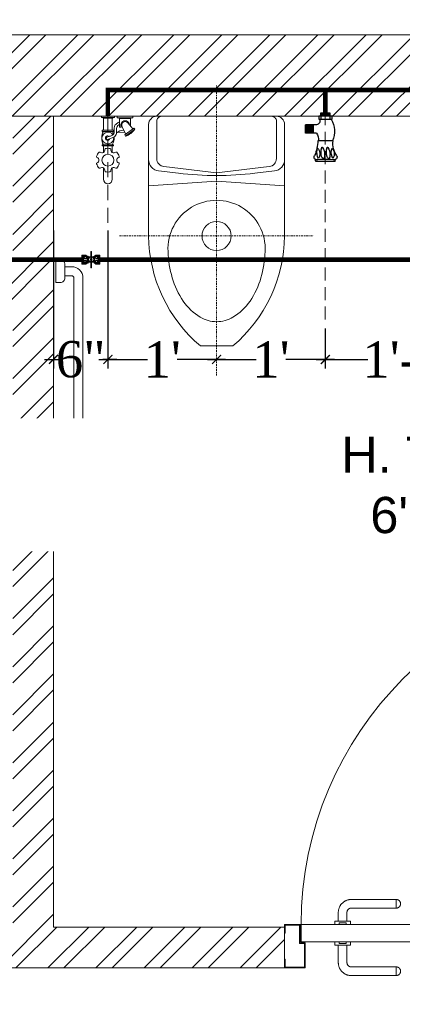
# Model space of a CAD drawing. Header units: inches. Extents: x 105152 to 158499, y 12149 to 30915.
# Tile 325 of 339: x 125470 to 125512, y 29386 to 29495. Entities that reach past the tile are written whole.
import ezdxf

# ---------------------------------------------------------------- set-up
doc = ezdxf.new("R2010")
doc.units = ezdxf.units.IN
doc.header["$MEASUREMENT"] = 0
doc.header["$PDMODE"] = 34
doc.linetypes.add('CENTER', pattern=[50.8, 31.75, -6.35, 6.35, -6.35])
doc.linetypes.add('DASHED2', pattern=[0.375, 0.25, -0.125])
for name, color, linetype, lineweight in [('202', 7, 'Continuous', 9), ('CENTER', 46, 'DASHED2', 9), ('FC', 1, 'Continuous', 9), ('PD_DOOR', 42, 'Continuous', 25), ('PL. FICTURE', 4, 'Continuous', 25), ('PP-Domestic  Cold Water Supply', 5, 'Continuous', 25), ('PP-SPRINKLER PIPE', 1, 'Continuous', 0)]:
    doc.layers.add(name, color=color, linetype=linetype, lineweight=lineweight)
doc.layers.add('PD_025_TEXT', color=61, linetype='Continuous')
doc.layers.add('PP--DIM', color=7, linetype='Continuous')
doc.layers.add('PD_BASE', color=8, linetype='Continuous', transparency=0.5)
doc.styles.add('style1', font='arial.ttf', dxfattribs={"height": 500})
doc.styles.add('TIMES NEW ROMAN', font='times.ttf')
doc.dimstyles.new('PP-DIM', dxfattribs={"dimtxt": 4, "dimasz": 1, "dimexe": 1, "dimexo": 1, "dimgap": 0.09, "dimtad": 0, "dimdec": 0, "dimzin": 0, "dimdsep": 46, "dimlunit": 4, "dimtxsty": 'TIMES NEW ROMAN', "dimblk": 'ARCHTICK', "dimcen": 0.09, "dimdle": 1, "dimclrd": 256, "dimclre": 256, "dimclrt": 256, "dimadec": 0, "dimazin": 0, "dimtfac": 1, "dimtdec": 4, "dimtofl": 0, "dimtmove": 1, "dimatfit": 3, "dimfxl": 1, "dimtolj": 1, "dimtzin": 0, "dimlwd": -1, "dimlwe": -1, "dimarcsym": 0})

# ---------------------------------------------------------------- blocks, each defined once
blk = doc.blocks.new('XI')
at = {"color": 251, "linetype": 'CENTER', "lineweight": 5, "ltscale": 0.2}
for points in [[(-370, 300), (-370, -300)], [(-801.7, 0), (94.8, 0)]]:
    blk.add_lwpolyline(points, dxfattribs=at)
at = {"color": 251, "lineweight": 5}
for points in [[(-134, -210), (-370, -210, -0.218492), (-710, -50), (-710, 50, -0.218492), (-370, 210), (-134, 210)], [(0, 170, 0.414214), (-15, 185), (-130.8, 185, 0.379919), (-155.6, 163), (-175, 0), (-155.6, -163, 0.379919), (-130.8, -185), (-15, -185, 0.414214), (0, -170)]]:
    blk.add_lwpolyline(points, format="xyb", dxfattribs=at)
blk.add_lwpolyline([(-215, 210), (-200, 0), (-215, -210)], dxfattribs=at)
for points in [[(0, -185), (0, 185, 0.414214), (-25, 210), (-134, 210, 0.379919), (-168.8, 179.1), (-176, 118.2, 0.059314), (-176, -118.2), (-168.8, -179.1, 0.379919), (-134, -210), (-25, -210, 0.414214)], [(-417.5, 150.1, -1.051391), (-417.5, -150.1, -0.060335), (-499.4, -137.1, -0.081386), (-571.2, -103.3, -0.106971), (-621, -50.4, -0.136416), (-635, 0, -0.136416), (-621, 50.4, -0.106971), (-571.2, 103.3, -0.081386), (-499.4, 137.1, -0.060335)]]:
    blk.add_lwpolyline(points, format="xyb", close=True, dxfattribs=at)
blk.add_circle((-370, 0), 45, dxfattribs=at)
blk = doc.blocks.new('A$C07EA312C')
at = {"color": 251, "lineweight": 5}
for points in [[(0, 550), (0, 500), (10, 500, 0.414214), (20, 510), (20, 540, 0.414214), (10, 550)], [(0, 50), (0, 0), (10, 0, 0.414214), (20, 10), (20, 40, 0.414214), (10, 50)]]:
    blk.add_lwpolyline(points, format="xyb", close=True, dxfattribs=at)
for points in [[(20, 15), (35, 15, 0.414214), (60, 40), (60, 510, 0.414214), (35, 535), (20, 535)], [(20, 35), (35, 35, 0.414214), (40, 40), (40, 510, 0.414214), (35, 515), (20, 515)]]:
    blk.add_lwpolyline(points, format="xyb", dxfattribs=at)
blk = doc.blocks.new('door 1')
at = {"layer": 'PD_DOOR', "color": 251, "lineweight": 5}
for p, q in [((160472.9, 15356.5), (160472.9, 15360.1)), ((160472.9, 15360.1), (160472.9, 15356.5)), ((160602.9, 15360.1), (160472.9, 15360.1)), ((160472.9, 15360.1), (160472.9, 15359.7)), ((160472.9, 15335.1), (160472.9, 15360.1)), ((160472.9, 15359.7), (160472.9, 15335.6)), ((159755.9, 15337.6), (159695.9, 15337.6)), ((159695.9, 15337.6), (159695.9, 15312.6)), ((159695.9, 15312.6), (159695.9, 15337.6)), ((159695.9, 15337.6), (159755.9, 15337.6)), ((159695.9, 15212.6), (159695.9, 15337.6)), ((159697.9, 15312.6), (159697.9, 15335.6)), ((159697.9, 15335.6), (159753.9, 15335.6)), ((159753.9, 15335.6), (159697.9, 15335.6)), ((159697.9, 15335.6), (159697.9, 15312.6)), ((159753.9, 15335.6), (159753.9, 15267.6)), ((159753.9, 15267.6), (159753.9, 15335.6)), ((159755.9, 15265.6), (159755.9, 15337.6)), ((159755.9, 15337.6), (159755.9, 15265.6)), ((160472.9, 15335.1), (160472.9, 15338.8)), ((160472.9, 15338.8), (160472.9, 15335.1)), ((160472.9, 15335.6), (160472.9, 15335.1)), ((160472.9, 15335.1), (160602.9, 15335.1)), ((160615.4, 15322.6), (160615.4, 15272.6)), ((160640.4, 15272.6), (160640.4, 15322.6)), ((160795.9, 15337.6), (160735.9, 15337.6)), ((160735.9, 15337.6), (160735.9, 15265.6)), ((160735.9, 15265.6), (160735.9, 15337.6)), ((160735.9, 15337.6), (160795.9, 15337.6)), ((160737.9, 15267.6), (160737.9, 15335.6)), ((160737.9, 15335.6), (160793.9, 15335.6)), ((160793.9, 15335.6), (160737.9, 15335.6)), ((160737.9, 15335.6), (160737.9, 15267.6)), ((160793.9, 15335.6), (160793.9, 15312.6)), ((160793.9, 15312.6), (160793.9, 15335.6)), ((160795.9, 15312.6), (160795.9, 15337.6)), ((160795.9, 15337.6), (160795.9, 15312.6)), ((160795.9, 15337.6), (160795.9, 15212.6)), ((159695.9, 15312.6), (159697.9, 15312.6)), ((159697.9, 15312.6), (159695.9, 15312.6)), ((160793.9, 15312.6), (160795.9, 15312.6)), ((160795.9, 15312.6), (160793.9, 15312.6)), ((159753.9, 15267.6), (159738.9, 15267.6)), ((159738.9, 15267.6), (159738.9, 15214.6)), ((159738.9, 15214.6), (159738.9, 15267.6)), ((159738.9, 15267.6), (159753.9, 15267.6)), ((159740.9, 15212.6), (159740.9, 15265.6)), ((159740.9, 15265.6), (159755.9, 15265.6)), ((159755.9, 15265.6), (159740.9, 15265.6)), ((159740.9, 15265.6), (159740.9, 15212.6)), ((160747.9, 15262.6), (159743.9, 15262.6)), ((159743.9, 15262.6), (159743.9, 15212.6)), ((160747.9, 15262.6), (159743.9, 15262.6)), ((159743.9, 15262.6), (159743.9, 15212.6)), ((160605.4, 15272.6), (160605.4, 15262.6)), ((160622.1, 15272.6), (160605.4, 15272.6)), ((160605.4, 15272.6), (160622.1, 15272.6)), ((160650.4, 15262.6), (160605.4, 15262.6)), ((160605.4, 15262.6), (160650.4, 15262.6)), ((160640.4, 15272.6), (160615.4, 15272.6)), ((160615.4, 15272.6), (160621.7, 15272.6)), ((160617.9, 15267.6), (160617.9, 15262.6)), ((160637.9, 15267.6), (160617.9, 15267.6)), ((160617.9, 15267.6), (160637.9, 15267.6)), ((160637.9, 15262.6), (160617.9, 15262.6)), ((160617.9, 15262.6), (160637.9, 15262.6)), ((160621.7, 15272.6), (160624.7, 15272.6)), ((160624.7, 15272.6), (160627.9, 15272.6)), ((160627.9, 15272.6), (160631.2, 15272.6)), ((160627.9, 15272.6), (160650.4, 15272.6)), ((160631.2, 15272.6), (160634.2, 15272.6)), ((160650.4, 15272.6), (160633.8, 15272.6)), ((160634.2, 15272.6), (160640.4, 15272.6)), ((160637.9, 15262.6), (160637.9, 15267.6)), ((160650.4, 15262.6), (160650.4, 15272.6)), ((160735.9, 15265.6), (160750.9, 15265.6)), ((160750.9, 15265.6), (160735.9, 15265.6)), ((160752.9, 15267.6), (160737.9, 15267.6)), ((160737.9, 15267.6), (160752.9, 15267.6)), ((160747.9, 15212.6), (160747.9, 15262.6)), ((160747.9, 15262.6), (160747.9, 15212.6)), ((160750.9, 15265.6), (160750.9, 15212.6)), ((160750.9, 15212.6), (160750.9, 15265.6)), ((160752.9, 15214.6), (160752.9, 15267.6)), ((160752.9, 15267.6), (160752.9, 15214.6)), ((159697.9, 15237.6), (159695.9, 15237.6)), ((159695.9, 15237.6), (159695.9, 15212.6)), ((159695.9, 15212.6), (159695.9, 15237.6)), ((159695.9, 15237.6), (159697.9, 15237.6)), ((159697.9, 15214.6), (159697.9, 15237.6)), ((159697.9, 15237.6), (159697.9, 15214.6)), ((160795.9, 15237.6), (160793.9, 15237.6)), ((160793.9, 15237.6), (160793.9, 15214.6)), ((160793.9, 15214.6), (160793.9, 15237.6)), ((160793.9, 15237.6), (160795.9, 15237.6)), ((160795.9, 15212.6), (160795.9, 15237.6)), ((160795.9, 15237.6), (160795.9, 15212.6)), ((159695.9, 15212.6), (159740.9, 15212.6)), ((159740.9, 15212.6), (159695.9, 15212.6)), ((159695.9, 15212.6), (159743.9, 15212.6)), ((159743.9, 15212.6), (159695.9, 15212.6)), ((159738.9, 15214.6), (159697.9, 15214.6)), ((159697.9, 15214.6), (159738.9, 15214.6)), ((159793.9, 15212.6), (159743.9, 15212.6)), ((159743.9, 15212.6), (159743.9, 14208.6)), ((159743.9, 15212.6), (160747.9, 15212.6)), ((159743.9, 15212.6), (159793.9, 15212.6)), ((159743.9, 15212.6), (159793.9, 15212.6)), ((159793.9, 15212.6), (159743.9, 15212.6)), ((159793.9, 14208.6), (159793.9, 15212.6)), ((159793.9, 15212.6), (160747.9, 15212.6)), ((159793.9, 15212.6), (160747.9, 15212.6)), ((160747.9, 15212.6), (159793.9, 15212.6)), ((160605.4, 15212.6), (160605.4, 15202.6)), ((160605.4, 15212.6), (160650.4, 15212.6)), ((160639.2, 15212.6), (160605.4, 15212.6)), ((160605.4, 15202.6), (160650.4, 15202.6)), ((160650.4, 15202.6), (160605.4, 15202.6)), ((160615.4, 15202.6), (160615.4, 15177.6)), ((160615.4, 15202.6), (160640.4, 15202.6)), ((160640.4, 15202.6), (160615.4, 15202.6)), ((160617.9, 15212.6), (160617.9, 15207.6)), ((160617.9, 15212.6), (160637.9, 15212.6)), ((160618.3, 15212.6), (160617.9, 15212.6)), ((160617.9, 15207.6), (160637.9, 15207.6)), ((160637.9, 15207.6), (160617.9, 15207.6)), ((160637.9, 15212.6), (160618.3, 15212.6)), ((160637.9, 15207.6), (160637.9, 15212.6)), ((160650.4, 15212.6), (160639.2, 15212.6)), ((160640.4, 15177.6), (160640.4, 15202.6)), ((160650.4, 15202.6), (160650.4, 15212.6)), ((160747.9, 15212.6), (160795.9, 15212.6)), ((160795.9, 15212.6), (160747.9, 15212.6)), ((160750.9, 15212.6), (160795.9, 15212.6)), ((160795.9, 15212.6), (160750.9, 15212.6)), ((160793.9, 15214.6), (160752.9, 15214.6)), ((160752.9, 15214.6), (160793.9, 15214.6)), ((160472.9, 15165.1), (160472.9, 15161.5)), ((160472.9, 15161.5), (160472.9, 15165.1)), ((160602.9, 15165.1), (160472.9, 15165.1)), ((160472.9, 15165.1), (160472.9, 15164.7)), ((160472.9, 15140.1), (160472.9, 15165.1)), ((160472.9, 15164.7), (160472.9, 15140.6)), ((160472.9, 15143.8), (160472.9, 15140.1)), ((160472.9, 15140.1), (160472.9, 15143.8)), ((160472.9, 15140.6), (160472.9, 15140.1)), ((160472.9, 15140.1), (160602.9, 15140.1)), ((159743.9, 14208.6), (159793.9, 14208.6))]:
    blk.add_line(p, q, dxfattribs=at)
at = {"layer": 'PD_DOOR', "color": 251, "lineweight": 5, "flags": 128}
for points in [[(160460.4, 15347.6), (160460.5, 15348.1), (160460.5, 15348.6), (160460.5, 15349.1), (160460.6, 15349.6), (160460.7, 15350.1), (160460.8, 15350.6), (160460.9, 15351.1), (160461.1, 15351.6), (160461.2, 15352), (160461.4, 15352.5), (160461.6, 15353), (160461.9, 15353.4), (160462.1, 15353.9), (160462.4, 15354.3), (160462.6, 15354.7), (160462.9, 15355.1), (160463.2, 15355.5), (160463.5, 15355.9), (160463.9, 15356.3), (160464.2, 15356.6), (160464.6, 15357), (160465, 15357.3), (160465.4, 15357.6), (160465.8, 15357.9), (160466.2, 15358.2), (160466.6, 15358.4), (160467, 15358.7), (160467.5, 15358.9), (160467.9, 15359.1), (160468.4, 15359.3), (160468.9, 15359.5), (160469.4, 15359.6), (160469.8, 15359.8), (160470.3, 15359.9), (160470.8, 15360), (160471.3, 15360), (160471.8, 15360.1), (160472.3, 15360.1), (160472.8, 15360.1), (160472.9, 15360.1)], [(160472.9, 15335.1), (160472.4, 15335.2), (160471.9, 15335.2), (160471.4, 15335.2), (160470.9, 15335.3), (160470.5, 15335.4), (160470, 15335.5), (160469.5, 15335.6), (160469, 15335.8), (160468.5, 15335.9), (160468.1, 15336.1), (160467.6, 15336.3), (160467.2, 15336.6), (160466.7, 15336.8), (160466.3, 15337.1), (160465.9, 15337.3), (160465.5, 15337.6), (160465.1, 15337.9), (160464.7, 15338.2), (160464.3, 15338.6), (160464, 15338.9), (160463.6, 15339.3), (160463.3, 15339.7), (160463, 15340.1), (160462.7, 15340.5), (160462.4, 15340.9), (160462.2, 15341.3), (160461.9, 15341.8), (160461.7, 15342.2), (160461.5, 15342.7), (160461.3, 15343.1), (160461.1, 15343.6), (160461, 15344.1), (160460.8, 15344.5), (160460.7, 15345), (160460.6, 15345.5), (160460.5, 15346), (160460.5, 15346.5), (160460.5, 15347), (160460.4, 15347.5), (160460.4, 15347.6)], [(160640.4, 15322.6), (160640.4, 15324.1), (160640.3, 15325.6), (160640.2, 15327.1), (160640, 15328.6), (160639.7, 15330.1), (160639.4, 15331.6), (160639, 15333), (160638.5, 15334.4), (160638, 15335.9), (160637.5, 15337.2), (160636.9, 15338.6), (160636.2, 15340), (160635.5, 15341.3), (160634.7, 15342.6), (160633.9, 15343.8), (160633, 15345), (160632.1, 15346.2), (160631.1, 15347.4), (160630.1, 15348.5), (160629.1, 15349.5), (160628, 15350.6), (160626.8, 15351.5), (160625.7, 15352.5), (160624.4, 15353.4), (160623.2, 15354.2), (160621.9, 15355), (160620.6, 15355.7), (160619.3, 15356.4), (160617.9, 15357), (160616.5, 15357.6), (160615.1, 15358.1), (160613.7, 15358.6), (160612.2, 15359), (160610.8, 15359.3), (160609.3, 15359.6), (160607.8, 15359.8), (160606.3, 15360), (160604.8, 15360.1), (160603.3, 15360.1), (160602.9, 15360.1)], [(160602.9, 15335.1), (160603.4, 15335.1), (160603.9, 15335.1), (160604.4, 15335.1), (160604.9, 15335), (160605.4, 15334.9), (160605.9, 15334.8), (160606.4, 15334.7), (160606.9, 15334.5), (160607.3, 15334.3), (160607.8, 15334.2), (160608.3, 15334), (160608.7, 15333.7), (160609.2, 15333.5), (160609.6, 15333.2), (160610, 15333), (160610.4, 15332.7), (160610.8, 15332.4), (160611.2, 15332), (160611.6, 15331.7), (160611.9, 15331.4), (160612.2, 15331), (160612.6, 15330.6), (160612.9, 15330.2), (160613.2, 15329.8), (160613.5, 15329.4), (160613.7, 15329), (160614, 15328.5), (160614.2, 15328.1), (160614.4, 15327.6), (160614.6, 15327.2), (160614.8, 15326.7), (160614.9, 15326.2), (160615.1, 15325.7), (160615.2, 15325.3), (160615.3, 15324.8), (160615.3, 15324.3), (160615.4, 15323.8), (160615.4, 15323.3), (160615.4, 15322.8), (160615.4, 15322.6)], [(160602.9, 15140.1), (160604.4, 15140.2), (160605.9, 15140.3), (160607.4, 15140.4), (160608.9, 15140.6), (160610.4, 15140.9), (160611.9, 15141.2), (160613.3, 15141.6), (160614.7, 15142), (160616.2, 15142.5), (160617.5, 15143.1), (160618.9, 15143.7), (160620.3, 15144.4), (160621.6, 15145.1), (160622.9, 15145.9), (160624.1, 15146.7), (160625.3, 15147.6), (160626.5, 15148.5), (160627.7, 15149.5), (160628.8, 15150.5), (160629.8, 15151.5), (160630.9, 15152.6), (160631.8, 15153.8), (160632.8, 15154.9), (160633.7, 15156.1), (160634.5, 15157.4), (160635.3, 15158.7), (160636, 15160), (160636.7, 15161.3), (160637.3, 15162.7), (160637.9, 15164.1), (160638.4, 15165.5), (160638.9, 15166.9), (160639.3, 15168.3), (160639.6, 15169.8), (160639.9, 15171.3), (160640.1, 15172.8), (160640.3, 15174.2), (160640.4, 15175.7), (160640.4, 15177.2), (160640.4, 15177.6)], [(160615.4, 15177.6), (160615.4, 15177.1), (160615.4, 15176.6), (160615.4, 15176.1), (160615.3, 15175.7), (160615.2, 15175.2), (160615.1, 15174.7), (160615, 15174.2), (160614.8, 15173.7), (160614.6, 15173.2), (160614.5, 15172.8), (160614.3, 15172.3), (160614, 15171.9), (160613.8, 15171.4), (160613.5, 15171), (160613.3, 15170.6), (160613, 15170.2), (160612.7, 15169.8), (160612.3, 15169.4), (160612, 15169), (160611.7, 15168.7), (160611.3, 15168.3), (160610.9, 15168), (160610.5, 15167.7), (160610.1, 15167.4), (160609.7, 15167.1), (160609.3, 15166.9), (160608.8, 15166.6), (160608.4, 15166.4), (160607.9, 15166.2), (160607.5, 15166), (160607, 15165.8), (160606.5, 15165.7), (160606, 15165.5), (160605.6, 15165.4), (160605.1, 15165.3), (160604.6, 15165.3), (160604.1, 15165.2), (160603.6, 15165.2), (160603.1, 15165.1), (160602.9, 15165.1)], [(160460.4, 15152.6), (160460.5, 15153.1), (160460.5, 15153.6), (160460.5, 15154.1), (160460.6, 15154.6), (160460.7, 15155.1), (160460.8, 15155.6), (160460.9, 15156.1), (160461.1, 15156.6), (160461.2, 15157), (160461.4, 15157.5), (160461.6, 15158), (160461.9, 15158.4), (160462.1, 15158.9), (160462.4, 15159.3), (160462.6, 15159.7), (160462.9, 15160.1), (160463.2, 15160.5), (160463.5, 15160.9), (160463.9, 15161.3), (160464.2, 15161.6), (160464.6, 15162), (160465, 15162.3), (160465.4, 15162.6), (160465.8, 15162.9), (160466.2, 15163.2), (160466.6, 15163.4), (160467, 15163.7), (160467.5, 15163.9), (160467.9, 15164.1), (160468.4, 15164.3), (160468.9, 15164.5), (160469.4, 15164.6), (160469.8, 15164.8), (160470.3, 15164.9), (160470.8, 15165), (160471.3, 15165), (160471.8, 15165.1), (160472.3, 15165.1), (160472.8, 15165.1), (160472.9, 15165.1)], [(160472.9, 15140.1), (160472.4, 15140.2), (160471.9, 15140.2), (160471.4, 15140.2), (160470.9, 15140.3), (160470.5, 15140.4), (160470, 15140.5), (160469.5, 15140.6), (160469, 15140.8), (160468.5, 15140.9), (160468.1, 15141.1), (160467.6, 15141.3), (160467.2, 15141.6), (160466.7, 15141.8), (160466.3, 15142.1), (160465.9, 15142.3), (160465.5, 15142.6), (160465.1, 15142.9), (160464.7, 15143.2), (160464.3, 15143.6), (160464, 15143.9), (160463.6, 15144.3), (160463.3, 15144.7), (160463, 15145.1), (160462.7, 15145.5), (160462.4, 15145.9), (160462.2, 15146.3), (160461.9, 15146.8), (160461.7, 15147.2), (160461.5, 15147.7), (160461.3, 15148.1), (160461.1, 15148.6), (160461, 15149.1), (160460.8, 15149.5), (160460.7, 15150), (160460.6, 15150.5), (160460.5, 15151), (160460.5, 15151.5), (160460.5, 15152), (160460.4, 15152.5), (160460.4, 15152.6)]]:
    blk.add_lwpolyline(points, dxfattribs=at)
at = {"layer": 'PD_DOOR', "color": 251, "lineweight": 5}
blk.add_arc((159743.9, 15212.6), 1004, 270, 0, dxfattribs=at)
blk = doc.blocks.new('DOOR1')
at = {"color": 251, "xscale": 0.03818181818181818, "yscale": 0.03818181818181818, "zscale": 0.03818181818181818, "rotation": 90}
blk.add_blockref('door 1', (-2370.94, -8406.75), dxfattribs=at)
blk = doc.blocks.new('FIRST FLOOR AR PLAN')
at = {"layer": 'PD_BASE', "lineweight": 5}
h = blk.add_hatch(dxfattribs=at)
h.set_pattern_fill('ANSI32', color=256, scale=10)
h.set_pattern_definition([(45, (150297.4604, 39481.8853), (-2.65165043, 2.65165043), []), (45, (150299.228, 39481.8853), (-2.65165043, 2.65165043), [])])
h.paths.add_polyline_path([(123758.99, 21593.5), (123752.99, 21593.5), (123752.99, 21557.5), (123758.99, 21557.5)])
h.paths.add_polyline_path([(123758.99, 21557.5), (123752.99, 21557.5), (123752.99, 21521.5), (123758.99, 21521.5)])
h.paths.add_polyline_path([(123752.99, 21521.5), (123752.99, 21485.5), (123758.99, 21485.5), (123758.99, 21521.5)])
h.paths.add_polyline_path([(123758.99, 21485.5), (123752.99, 21485.5), (123752.99, 21449.5), (123758.99, 21449.5)])
h.paths.add_polyline_path([(123758.99, 21449.5), (123752.99, 21449.5), (123752.99, 21413.5), (123758.99, 21413.5)])
h.paths.add_polyline_path([(123758.99, 21413.5), (123752.99, 21413.5), (123752.99, 21377.5), (123758.99, 21377.5)])
h.paths.add_polyline_path([(124037.99, 21593.5), (124028.99, 21593.5), (124028.99, 21504), (124024.49, 21504), (124024.49, 21499.5), (124028.99, 21499.5), (124028.99, 21489.5), (124037.99, 21489.5)])
h.paths.add_polyline_path([(123956.99, 21593.5), (123952.49, 21593.5), (123952.49, 21504), (123947.99, 21504), (123947.99, 21499.5), (123982.49, 21499.5), (123982.49, 21504), (123956.99, 21504)])
h.paths.add_polyline_path([(123952.49, 21575.5), (123949.49, 21575.5), (123949.49, 21571), (123952.49, 21571)], flags=17)
h.paths.add_polyline_path([(123925.49, 21575.5), (123922.49, 21575.5), (123922.49, 21584.5), (123917.99, 21584.5), (123917.99, 21575.5), (123907.49, 21575.5), (123907.49, 21571), (123925.49, 21571)])
h.paths.add_polyline_path([(123871.49, 21593.5), (123866.99, 21593.5), (123866.99, 21577.5), (123866.99, 21571), (123871.49, 21571), (123871.49, 21575.5)])
h.paths.add_polyline_path([(124162.49, 21593.5), (124157.99, 21593.5), (124157.99, 21575.5), (124162.49, 21575.5)])
for p, q in [((124283.99, 21602.5), (123501.74, 21602.5)), ((124087.49, 21593.5), (123922.49, 21593.5)), ((123956.99, 21504), (123956.99, 21593.5)), ((123956.99, 21504), (123982.49, 21504)), ((123982.49, 21504), (123982.49, 21499.5)), ((123947.99, 21499.5), (123982.49, 21499.5))]:
    blk.add_line(p, q, dxfattribs=at)
at = {"layer": 'PD_BASE', "ltscale": 12, "xscale": 0.03571428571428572, "yscale": 0.03571428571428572, "zscale": 0.03571428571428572, "rotation": 90}
blk.add_blockref('XI', (123974.99, 21593.5), dxfattribs=at)
at = {"layer": 'PD_BASE', "ltscale": 12, "xscale": 0.05, "yscale": 0.05, "zscale": 0.05}
blk.add_blockref('A$C07EA312C', (123957.24, 21550.15), dxfattribs=at)
at = {"layer": 'PD_BASE', "ltscale": 25, "rotation": 90.00000000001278}
blk.add_blockref('DOOR1', (121715.22, 24456.06), dxfattribs=at)
at = {"layer": 'PD_BASE', "insert": (123937.84, 21558.15), "char_height": 4, "width": 128.4952, "attachment_point": 1, "style": 'style1', "bg_fill": 2}
blk.add_mtext('\\pxqc;H. TOILET\\P6\' X 7\'5"', dxfattribs=at)
at = {"layer": 'PD_BASE', "lineweight": 5}
h = blk.add_hatch(dxfattribs=at)
h.set_pattern_fill('ANSI32', color=256, scale=10)
h.set_pattern_definition([(45, (123173.841, 20768.249), (-2.65165, 2.65165), []), (45, (123175.6088, 20768.249), (-2.65165, 2.65165), [])])
h.paths.add_polyline_path([(123176.99, 20811), (123167.99, 20811), (123167.99, 20729.5), (123176.99, 20729.5)])
h.paths.add_polyline_path([(123538.49, 20663.5), (123368.99, 20663.5), (123368.99, 20654.5), (123538.49, 20654.5)])
h.paths.add_polyline_path([(123722.99, 20663.5), (123553.49, 20663.5), (123553.49, 20654.5), (123722.99, 20654.5)])
h.paths.add_polyline_path([(123176.99, 21527.5), (123167.99, 21527.5), (123167.99, 21446), (123176.99, 21446)])
h.paths.add_polyline_path([(123176.99, 21431), (123167.99, 21431), (123167.99, 21291), (123176.99, 21291)])
h.paths.add_polyline_path([(123176.99, 21276), (123167.99, 21276), (123167.99, 21136), (123176.99, 21136)])
h.paths.add_polyline_path([(123176.99, 21121), (123167.99, 21121), (123167.99, 20981), (123176.99, 20981)])
h.paths.add_polyline_path([(123176.99, 20966), (123167.99, 20966), (123167.99, 20826), (123176.99, 20826)])
h.paths.add_polyline_path([(124268.99, 21602.5), (124102.49, 21602.5), (124102.49, 21593.5), (124268.99, 21593.5)])
h.paths.add_polyline_path([(124087.49, 21602.5), (123922.49, 21602.5), (123922.49, 21593.5), (124087.49, 21593.5)])
h.paths.add_polyline_path([(123907.49, 21602.5), (123737.99, 21602.5), (123737.99, 21593.5), (123907.49, 21593.5)])
h.paths.add_polyline_path([(123722.99, 21602.5), (123553.49, 21602.5), (123553.49, 21593.5), (123722.99, 21593.5)])
h.paths.add_polyline_path([(123353.99, 21602.5), (123242.99, 21602.5), (123242.99, 21593.5), (123353.99, 21593.5)])
h.paths.add_polyline_path([(123227.99, 21602.5), (123167.99, 21602.5), (123167.99, 21542.5), (123176.99, 21542.5), (123176.99, 21593.5), (123227.99, 21593.5)])
h.paths.add_polyline_path([(123176.99, 20714.5), (123167.99, 20714.5), (123167.99, 20654.5), (123227.99, 20654.5), (123227.99, 20663.5), (123176.99, 20663.5)])
h.paths.add_polyline_path([(123353.99, 20663.5), (123242.99, 20663.5), (123242.99, 20654.5), (123353.99, 20654.5)])
h.paths.add_polyline_path([(123762.74, 20663.5), (123737.99, 20663.5), (123737.99, 20654.5), (123762.74, 20654.5)])
h.paths.add_polyline_path([(123907.49, 20663.5), (123882.74, 20663.5), (123882.74, 20654.5), (123907.49, 20654.5)])
h.paths.add_polyline_path([(123944.99, 20663.5), (123922.49, 20663.5), (123922.49, 20654.5), (123944.99, 20654.5)])
h.paths.add_polyline_path([(124087.49, 20663.5), (124064.99, 20663.5), (124064.99, 20654.5), (124087.49, 20654.5)])
h.paths.add_polyline_path([(124124.99, 20663.5), (124102.49, 20663.5), (124102.49, 20654.5), (124124.99, 20654.5)])
h.paths.add_polyline_path([(124268.99, 20663.5), (124244.99, 20663.5), (124244.99, 20654.5), (124268.99, 20654.5)])
h.paths.add_polyline_path([(124283.99, 20672.5), (124274.99, 20672.5)])
h.paths.add_polyline_path([(124283.99, 20811), (124274.99, 20811), (124274.99, 20672.5), (124283.99, 20672.5)])
h.paths.add_polyline_path([(124283.99, 20966), (124274.99, 20966), (124274.99, 20826), (124283.99, 20826)])
h.paths.add_polyline_path([(124283.99, 21276), (124274.99, 21276), (124274.99, 20981), (124283.99, 20981)])
h.paths.add_polyline_path([(124283.99, 21584.5), (124274.99, 21584.5), (124274.99, 21446), (124283.99, 21446)])
h.paths.add_polyline_path([(124265.99, 21443), (124160.99, 21443), (124160.99, 21434), (124265.99, 21434)])
h.paths.add_polyline_path([(124160.99, 21431), (124151.99, 21431), (124151.99, 21353), (124160.99, 21353)])
h.paths.add_polyline_path([(124151.99, 21443), (124079.99, 21443), (124079.99, 21434), (124151.99, 21434)])
h.paths.add_polyline_path([(124079.99, 21431), (124070.99, 21431), (124070.99, 21353), (124079.99, 21353)])
h.paths.add_polyline_path([(124070.99, 21443), (123989.99, 21443), (123989.99, 21341), (124016.99, 21341), (124016.99, 21350), (123998.99, 21350), (123998.99, 21434), (124070.99, 21434)])
h.paths.add_polyline_path([(124070.99, 21350), (124052.99, 21350), (124052.99, 21341), (124070.99, 21341)], flags=17)
h.paths.add_polyline_path([(124097.99, 21350), (124079.99, 21350), (124079.99, 21341), (124097.99, 21341)])
h.paths.add_polyline_path([(124151.99, 21350), (124133.99, 21350), (124133.99, 21341), (124151.99, 21341)])
h.paths.add_polyline_path([(124160.99, 21341), (124151.99, 21341), (124151.99, 21278), (124160.99, 21278)])
h.paths.add_polyline_path([(124283.99, 21292), (124274.99, 21292), (124274.99, 21291), (124283.99, 21291)])
h.paths.add_polyline_path([(124283.99, 21431), (124274.99, 21431), (124274.99, 21412), (124283.99, 21412)])
h.paths.add_polyline_path([(123405.74, 21593.5), (123405.74, 21602.5), (123368.99, 21602.5), (123368.99, 21593.5)])
h.paths.add_polyline_path([(123501.74, 21602.5), (123501.74, 21593.5), (123538.49, 21593.5), (123538.49, 21602.5)])
blk = doc.blocks.new('FOSSIL-PP')
at = {"layer": 'CENTER', "lineweight": 5, "ltscale": 5}
blk.add_line((-0.127, 0), (19.812, 0), dxfattribs=at)
at = {"layer": 'FC', "color": 4, "lineweight": 5}
for p, q in [((-0.017, 0.532), (-0.127, 0.532)), ((-0.127, -0.532), (-0.127, 0.532)), ((-0.017, 0.46), (-0.017, 0.532)), ((0.027, 0.372), (-0.017, 0.46)), ((0.027, -0.372), (0.027, 0.372)), ((0.027, 0.364), (1.008, 0.364)), ((1.008, -0.465), (1.008, 0.465)), ((1.008, 0.465), (1.108, 0.465)), ((1.108, -0.465), (1.108, 0.465)), ((2.203, -0.465), (2.203, 0.465)), ((2.203, 0.465), (2.303, 0.465)), ((2.303, -0.465), (2.303, 0.465)), ((2.303, 0.364), (2.839, 0.364)), ((4.102, 0.364), (5.037, 0.364)), ((-0.017, -0.532), (-0.127, -0.532)), ((0.006, -0.768), (-0.127, -0.768)), ((-0.127, -2.055), (-0.127, -0.768)), ((0.027, -0.372), (-0.017, -0.46)), ((-0.017, -0.46), (-0.017, -0.532)), ((0.006, -0.855), (0.006, -0.768)), ((0.027, -0.364), (1.008, -0.364)), ((1.008, -0.465), (1.108, -0.465)), ((2.203, -0.465), (2.303, -0.465)), ((2.303, -0.364), (2.839, -0.364)), ((4.102, -0.364), (5.037, -0.364)), ((0.059, -0.962), (0.006, -0.855)), ((0.059, -0.962), (0.759, -0.962)), ((0.059, -1.861), (0.059, -0.962)), ((0.759, -1.096), (0.759, -0.962)), ((0.006, -2.055), (-0.127, -2.055)), ((0.059, -1.861), (0.006, -1.968)), ((0.006, -1.968), (0.006, -2.055)), ((0.059, -1.861), (0.683, -1.861))]:
    blk.add_line(p, q, dxfattribs=at)
at = {"layer": 'FC', "color": 4, "lineweight": 5, "ltscale": 5}
for p, q in [((-0.017, -0.46), (-0.017, 0.46)), ((0.006, -1.968), (0.006, -0.855)), ((0.703, -1.153), (1.346, -1.469)), ((0.757, -1.044), (0.759, -1.046)), ((0.85, -2.136), (1.405, -1.393)), ((0.942, -2.215), (1.515, -1.447)), ((1.405, -1.393), (1.515, -1.447)), ((0.411, -1.628), (0.909, -2.054)), ((0.85, -2.136), (0.942, -2.215))]:
    blk.add_line(p, q, dxfattribs=at)
blk.add_lwpolyline([(1.183, -1.389), (1.215, -0.768), (1.065, -0.991), (1.009, -1.303)], dxfattribs=at)
at = {"layer": 'FC', "color": 4, "lineweight": 5}
blk.add_circle((3.471, 0), 0.486, dxfattribs=at)
for centre, radius, start, end in [((3.471, 0), 0.972, 108.19487, 131.80513), ((3.186, 0.866), 0.0607, 20.48732, 108.19487), ((3.471, 0.972), 0.243, 200.48732, 339.51268), ((3.755, 0.866), 0.0607, 71.80513, 159.51268), ((3.471, 0), 0.972, 48.19487, 71.80513), ((1.655, -0.601), 1.11, 60.44364, 119.55636), ((1.655, 0), 0.486, 261.98464, 237.5179), ((1.663, 0.02), 0.107, 323.89168, 184.90749), ((3.471, 0), 0.972, 168.19487, 191.80513), ((2.579, 0.186), 0.0607, 80.48732, 168.19487), ((2.629, 0.486), 0.243, 260.48732, 39.51268), ((2.863, 0.679), 0.0607, 131.80513, 219.51268), ((4.313, 0.486), 0.243, 140.48732, 279.51268), ((4.078, 0.679), 0.0607, 320.48732, 48.19487), ((4.363, 0.186), 0.0607, 11.80513, 99.51268), ((3.471, 0), 0.972, 348.19487, 11.80513), ((5.037, 0), 0.364, 270, 90), ((1.655, 0.601), 1.11, 240.44364, 253.66488), ((1.655, 0.601), 1.11, 265.69067, 299.55636), ((2.579, -0.186), 0.0607, 191.80513, 279.51268), ((2.629, -0.486), 0.243, 320.48732, 99.51268), ((2.863, -0.679), 0.0607, 140.48732, 228.19487), ((3.471, 0), 0.972, 228.19487, 251.80513), ((3.471, -0.972), 0.243, 20.48732, 159.51268), ((3.471, 0), 0.972, 288.19487, 311.80513), ((4.313, -0.486), 0.243, 80.48732, 219.51268), ((4.078, -0.679), 0.0607, 311.80513, 39.51268), ((4.363, -0.186), 0.0607, 260.48732, 348.19487), ((0.591, -1.411), 0.357, 61.9682, 267.31493), ((3.186, -0.866), 0.0607, 251.80513, 339.51268), ((3.755, -0.866), 0.0607, 200.48732, 288.19487)]:
    blk.add_arc(centre, radius, start, end, dxfattribs=at)
at = {"layer": 'FC', "color": 4, "lineweight": 5, "ltscale": 5}
for centre, radius, start, end in [((1.663, 0.02), 0.186, 286.73188, 221.64542), ((0.591, -1.411), 0.282, 61.08158, 230.16151), ((-0.148, -0.804), 1.783, 307.69218, 338.85495)]:
    blk.add_arc(centre, radius, start, end, dxfattribs=at)
at = {"layer": 'FC', "color": 4, "lineweight": 5, "ltscale": 5, "extrusion": (0, 0, -1)}
for centre in [(1.432, -1.587), (1.111, -2.034), (1.15, -2), (1.164, -1.962), (1.188, -1.953), (1.228, -1.896), (1.263, -1.856), (1.288, -1.803), (1.291, -1.829), (1.316, -1.797), (1.322, -1.757), (1.36, -1.713), (1.389, -1.68), (1.412, -1.635)]:
    blk.add_ellipse(centre, major_axis=(0, -0.01), ratio=0.499725, dxfattribs=at)
at = {"layer": 'FC', "color": 4, "lineweight": 5, "ltscale": 5}
for points, knots in [([(1.557, 0.011), (1.528, -0.092), (1.5, -0.191), (1.431, -0.363), (1.388, -0.429), (1.316, -0.485), (1.288, -0.497), (1.201, -0.51), (1.145, -0.51), (1.001, -0.505), (0.908, -0.498), (0.744, -0.521), (0.673, -0.546), (0.556, -0.621), (0.507, -0.669), (0.408, -0.795), (0.362, -0.876), (0.321, -0.962)], [0, 0, 0, 0, 0.269121, 0.269121, 0.560472, 0.560472, 0.736407, 0.736407, 0.912343, 0.912343, 1.155943, 1.155943, 1.338292, 1.338292, 1.520641, 1.520641, 1.763356, 1.763356, 1.763356, 1.763356]), ([(1.75, -0.043), (1.721, -0.146), (1.692, -0.252), (1.619, -0.431), (1.579, -0.507), (1.48, -0.616), (1.428, -0.654), (1.307, -0.7), (1.246, -0.707), (1.072, -0.712), (0.96, -0.699), (0.803, -0.711), (0.755, -0.728), (0.662, -0.795), (0.618, -0.845), (0.567, -0.927), (0.556, -0.944), (0.546, -0.962)], [0, 0, 0, 0, 0.269826, 0.269826, 0.494375, 0.494375, 0.654677, 0.654677, 0.814978, 0.814978, 1.117554, 1.117554, 1.3623, 1.3623, 1.607046, 1.607046, 1.669366, 1.669366, 1.669366, 1.669366])]:
    blk.add_open_spline(points, degree=3, knots=knots, dxfattribs=at)
blk = doc.blocks.new('BALL VALVE-PP')
for p, q in [((14.1, 75), (0, 75)), ((0, 75), (0, 0)), ((4.7, 70.3), (4.7, 4.7)), ((9.4, 70.3), (4.7, 70.3)), ((9.4, 4.7), (4.7, 4.7)), ((9.4, 70.3), (9.4, 4.7)), ((14.1, 75), (14.1, 0)), ((36.4, 75), (14.1, 75)), ((36.4, 44.1), (14.1, 44.1)), ((36.4, 30.9), (14.1, 30.9)), ((37.3, 65.6), (17.7, 65.6)), ((33.6, 72.2), (18.8, 72.2)), ((43.8, 12.2), (18.8, 12.4)), ((37.9, 9.4), (18.8, 9.4)), ((32.9, 28.1), (19.2, 28.1)), ((43.8, 62.8), (19.3, 62.8)), ((33.6, 46.9), (19.3, 46.9)), ((19.9, 50.1), (20.7, 50.9)), ((33.6, 2.8), (20.1, 2.8)), ((105.4, 62.8), (131.2, 62.6)), ((105.4, 12.2), (130.6, 12.2)), ((111.4, 65.6), (131.1, 65.6)), ((112, 9.4), (132.3, 9.4)), ((112.8, 75), (135.9, 75)), ((112.8, 44.1), (135.9, 44.1)), ((112.8, 30.9), (135.9, 30.9)), ((115.6, 72.2), (129.8, 72.2)), ((115.6, 28.1), (130.6, 28.1)), ((115.7, 2.8), (131.2, 2.8)), ((116.4, 46.9), (130.8, 46.9)), ((135.9, 75), (149.9, 75)), ((135.9, 0), (135.9, 75)), ((140.5, 70.3), (145.2, 70.3)), ((140.5, 4.7), (140.5, 70.3)), ((140.5, 4.7), (145.2, 4.7)), ((145.2, 4.7), (145.2, 70.3)), ((149.9, 0), (149.9, 75)), ((149.9, 75), (149.9, 0)), ((14.1, 0), (0, 0)), ((36.4, 0), (14.1, 0)), ((112.8, 0), (135.9, 0)), ((135.9, 0), (149.9, 0))]:
    blk.add_line(p, q)
for points in [[(75.4, 38), (75.4, 104.8), (70, 104.8), (70, 38)], [(73.5, 39.9), (73.5, 102.9), (71.9, 102.9), (71.9, 39.9)], [(48.8, 8.2), (48.8, 66.2), (43.8, 66.2), (43.8, 8.2)], [(75.4, 38), (75.4, -28.7), (70, -28.7), (70, 38)], [(73.5, 36.1), (73.5, -26.9), (71.9, -26.9), (71.9, 36.1)], [(101.4, 8.8), (101.4, 66.8), (96.4, 66.8), (96.4, 8.8)], [(100.4, 66.8), (100.4, 8.8), (105.4, 8.8), (105.4, 66.8)]]:
    blk.add_lwpolyline(points, close=True)
for centre, radius in [((72.5, 36.1), 23.8), ((72.5, 36.1), 21), ((73.1, 37.5), 7.66)]:
    blk.add_circle(centre, radius)
for centre, radius, start, end in [((12.6, 70.3), 4.91, 287.1897, 72.8103), ((2.3, 54.8), 15.9, 317.4556, 42.5444), ((1.2, 20.2), 16.8, 319.93678, 40.06322), ((12.7, 4.7), 4.89, 286.52666, 73.47334), ((16.9, 69.1), 3.6, 282.79226, 58.14537), ((2.3, 54.8), 18.8, 334.85979, 35.08398), ((2.4, 20.7), 18.3, 326.42504, 23.96384), ((12.7, 4.7), 7.7, 345.91014, 49.35885), ((54.4, 25), 21.7, 171.84918, 216.27579), ((44.7, 74), 11.3, 189.47536, 265.45852), ((69.3, 44.8), 35.7, 149.81934, 176.73701), ((46.3, -0.7), 13.1, 100.86007, 164.48135), ((49.1, 25.1), 14, 155.41984, 247.53412), ((43.7, 73.6), 7.46, 169.31112, 270.36161), ((58.2, 46.3), 21.9, 131.09906, 185.94699), ((43.7, 0.9), 7.34, 89.29761, 186.76858), ((60.4, 74), 16, 224.15218, 290.0104), ((60.2, 76.1), 20.8, 237.19168, 288.36975), ((60.9, -2), 18.9, 66.76828, 129.11369), ((60.8, -2.3), 16.4, 67.04157, 136.86792), ((86, 69.9), 15.7, 243.08158, 311.5469), ((86, 70), 12.9, 243.1741, 322.84008), ((86.2, 3.1), 15.2, 48.10561, 101.48622), ((86.1, 2.6), 12.9, 37.42451, 101.0187), ((105.5, 74.1), 7.34, 269.29761, 6.76858), ((103, 75.7), 13.1, 280.86007, 344.48135), ((100.1, 49.9), 14, 335.41984, 67.53412), ((91.1, 28.7), 21.9, 311.09906, 5.94699), ((104.5, 1), 11.3, 9.47536, 85.45852), ((105.5, 1.4), 7.46, 349.31112, 90.36161), ((79.9, 30.2), 35.7, 329.81934, 356.73701), ((94.8, 50), 21.7, 351.84918, 36.27579), ((147.6, 20.2), 18.8, 154.85979, 215.08398), ((147.5, 54.3), 18.3, 146.42504, 203.96384), ((137.2, 70.3), 7.7, 165.91014, 229.35885), ((133.1, 5.9), 3.6, 102.79226, 238.14537), ((147.6, 20.2), 15.9, 137.4556, 222.5444), ((148.7, 54.8), 16.8, 139.93678, 220.06322), ((137.2, 70.3), 4.89, 106.52666, 253.47334), ((137.3, 4.7), 4.91, 107.1897, 252.8103)]:
    blk.add_arc(centre, radius, start, end)
blk = doc.blocks.new('ANGLE VALVE1-PP')
at = {"layer": 'CENTER', "ltscale": 5}
blk.add_line((0, 19.941), (0, 0.001), dxfattribs=at)
at = {"layer": 'PL. FICTURE'}
for p, q in [((0.942, 4.685), (-0.887, 4.686)), ((-0.849, 1.947), (-1.911, 1.947)), ((-1.911, 1.947), (-1.911, 1.162)), ((-1.856, 1.947), (-1.856, 1.162)), ((-1.801, 1.947), (-1.801, 1.162)), ((-1.746, 1.947), (-1.746, 1.162)), ((-1.692, 1.947), (-1.692, 1.162)), ((-1.637, 1.947), (-1.637, 1.162)), ((-1.582, 1.947), (-1.582, 1.162)), ((-1.527, 1.947), (-1.527, 1.162)), ((-1.473, 1.947), (-1.473, 1.162)), ((-1.418, 1.947), (-1.418, 1.162)), ((-1.363, 1.947), (-1.363, 1.162)), ((-1.308, 1.947), (-1.308, 1.162)), ((-1.253, 1.947), (-1.253, 1.162)), ((-1.199, 1.947), (-1.199, 1.162)), ((-1.145, 1.947), (-1.145, 1.162)), ((0.749, 2.688), (-0.715, 2.689)), ((-0.85, 1.162), (-1.911, 1.162)), ((-0.632, 0.617), (0.661, 0.617)), ((-0.632, 0.33), (-0.632, 0.617)), ((0.661, 0.33), (-0.632, 0.33)), ((-0.437, 0.331), (-0.437, 0.617)), ((-0.437, 0.331), (-0.437, 0.001)), ((-0.437, 0.275), (0.437, 0.275)), ((-0.437, 0.22), (0.437, 0.22)), ((-0.437, 0.166), (0.437, 0.166)), ((-0.437, 0.111), (0.437, 0.111)), ((-0.437, 0.056), (0.437, 0.056)), ((-0.437, 0.001), (0.437, 0.001)), ((0, 0.001), (0, 0.33)), ((0.437, 0.33), (0.438, 0.616)), ((0.437, 0.001), (0.437, 0.33)), ((0.661, 0.617), (0.661, 0.33))]:
    blk.add_line(p, q, dxfattribs=at)
for centre, radius, start, end in [((-0.815, 4.281), 0.263, 123.53841, 216.05325), ((-5.191, 2.471), 4.481, 2.78722, 21.67747), ((-0.464, 4.413), 0.504, 147.16237, 170.0789), ((0.037, 21.74), 17.268, 266.69134, 273.18874), ((0.397, 3.802), 1.213, 159.5193, 199.70367), ((-1.356, 3.958), 0.833, 317.23343, 32.33775), ((-0.4, 4.17), 0.344, 137.30146, 170.66528), ((1.219, 3.801), 1.63, 164.6565, 196.39064), ((-0.028, 4.096), 0.353, 110.29752, 157.34923), ((-1.443, 4.049), 1.376, 329.00196, 359.37266), ((-1.083, 4.025), 1.016, 0.50914, 23.3313), ((1.739, 3.801), 1.63, 164.6565, 196.39064), ((0.493, 4.096), 0.353, 110.29752, 157.34923), ((-0.922, 4.049), 1.376, 329.00196, 359.37266), ((-0.563, 4.025), 1.016, 0.50914, 23.3313), ((1.79, 3.807), 1.213, 159.5193, 199.70367), ((0.037, 3.964), 0.833, 317.23343, 32.33775), ((0.993, 4.176), 0.344, 137.30146, 170.66528), ((2.893, 2.939), 2.159, 145.46408, 186.68054), ((1.618, 4.785), 0.684, 188.45165, 204.80798), ((0.851, 4.258), 0.281, 340.08667, 58.56649), ((-0.305, 3.357), 0.0444, 202.3068, 337.6932), ((0.216, 3.357), 0.0444, 202.3068, 337.6932), ((-1.829, 2.608), 1.182, 326.01056, 3.94142), ((-1.3, 1.762), 2.19, 328.42026, 25.00436), ((-0.951, 0.74), 0.434, 343.48148, 76.48707)]:
    blk.add_arc(centre, radius, start, end, dxfattribs=at)
blk = doc.blocks.new('_ArchTick')
at = {"color": 0, "linetype": 'ByBlock', "const_width": 0.15}
blk.add_lwpolyline([(-0.5, -0.5), (0.5, 0.5)], dxfattribs=at)
blk = doc.blocks.new('*D470')
at = {"layer": 'Defpoints', "color": 0}
for p in [(125473.77, 29472.56), (125479.77, 29472.56), (125479.77, 29457.31)]:
    blk.add_point(p, dxfattribs=at)
at = {"layer": 'PP--DIM', "ltscale": 12}
for p, q in [((125473.77, 29471.56), (125473.77, 29456.31)), ((125479.77, 29471.56), (125479.77, 29456.31)), ((125472.77, 29457.31), (125474.33, 29457.31)), ((125480.77, 29457.31), (125479.22, 29457.31))]:
    blk.add_line(p, q, dxfattribs=at)
at = {"layer": 'PP--DIM', "rotation": 180}
blk.add_blockref('_ArchTick', (125473.77, 29457.31), dxfattribs=at)
at = {"layer": 'PP--DIM'}
blk.add_blockref('_ArchTick', (125479.77, 29457.31), dxfattribs=at)
at = {"layer": 'PP--DIM', "insert": (125476.77, 29457.31), "char_height": 4, "attachment_point": 5, "style": 'TIMES NEW ROMAN'}
blk.add_mtext('\\A1;6"', dxfattribs=at)
blk = doc.blocks.new('*D471')
at = {"layer": 'Defpoints', "color": 0}
for p in [(125479.77, 29472.56), (125491.77, 29457.31), (125491.77, 29457.31)]:
    blk.add_point(p, dxfattribs=at)
at = {"layer": 'PP--DIM', "ltscale": 12}
for p, q in [((125479.77, 29471.56), (125479.77, 29456.31)), ((125478.77, 29457.31), (125484.15, 29457.31)), ((125492.77, 29457.31), (125487.4, 29457.31)), ((125491.77, 29456.31), (125491.77, 29456.31))]:
    blk.add_line(p, q, dxfattribs=at)
at = {"layer": 'PP--DIM', "rotation": 180}
blk.add_blockref('_ArchTick', (125479.77, 29457.31), dxfattribs=at)
at = {"layer": 'PP--DIM'}
blk.add_blockref('_ArchTick', (125491.77, 29457.31), dxfattribs=at)
at = {"layer": 'PP--DIM', "insert": (125485.77, 29457.31), "char_height": 4, "attachment_point": 5, "style": 'TIMES NEW ROMAN'}
blk.add_mtext("\\A1;1'", dxfattribs=at)
blk = doc.blocks.new('*D472')
at = {"layer": 'Defpoints', "color": 0}
for p in [(125503.77, 29461.72), (125491.77, 29457.31), (125503.77, 29457.31)]:
    blk.add_point(p, dxfattribs=at)
at = {"layer": 'PP--DIM', "ltscale": 12}
for p, q in [((125503.77, 29460.72), (125503.77, 29456.31)), ((125491.77, 29458.31), (125491.77, 29458.31)), ((125490.77, 29457.31), (125496.15, 29457.31)), ((125504.77, 29457.31), (125499.4, 29457.31))]:
    blk.add_line(p, q, dxfattribs=at)
at = {"layer": 'PP--DIM', "rotation": 180}
blk.add_blockref('_ArchTick', (125491.77, 29457.31), dxfattribs=at)
at = {"layer": 'PP--DIM'}
blk.add_blockref('_ArchTick', (125503.77, 29457.31), dxfattribs=at)
at = {"layer": 'PP--DIM', "insert": (125497.77, 29457.31), "char_height": 4, "attachment_point": 5, "style": 'TIMES NEW ROMAN'}
blk.add_mtext("\\A1;1'", dxfattribs=at)
blk = doc.blocks.new('*D473')
at = {"layer": 'Defpoints', "color": 0}
for p in [(125503.77, 29461.72), (125526.59, 29461.07), (125526.59, 29457.31)]:
    blk.add_point(p, dxfattribs=at)
at = {"layer": 'PP--DIM', "ltscale": 12}
for p, q in [((125503.77, 29460.72), (125503.77, 29456.31)), ((125526.59, 29460.07), (125526.59, 29456.31)), ((125502.77, 29457.31), (125508.48, 29457.31)), ((125527.59, 29457.31), (125521.88, 29457.31))]:
    blk.add_line(p, q, dxfattribs=at)
at = {"layer": 'PP--DIM', "rotation": 180}
blk.add_blockref('_ArchTick', (125503.77, 29457.31), dxfattribs=at)
at = {"layer": 'PP--DIM'}
blk.add_blockref('_ArchTick', (125526.59, 29457.31), dxfattribs=at)
at = {"layer": 'PP--DIM', "insert": (125515.18, 29457.31), "char_height": 4, "attachment_point": 5, "style": 'TIMES NEW ROMAN'}
blk.add_mtext('\\A1;1\'-11"', dxfattribs=at)

msp = doc.modelspace()

# ---------------------------------------------------------------- block references
at = {"layer": 'PD_025_TEXT'}
msp.add_blockref('FIRST FLOOR AR PLAN', (1516.78, 7890.65), dxfattribs=at)

# ---------------------------------------------------------------- next in the draw order: linework, layer by layer
at = {"layer": 'PP-Domestic  Cold Water Supply', "const_width": 0.5}
for points in [[(125479.77, 29484.15), (125479.77, 29487.06), (125541.17, 29487.06)], [(125503.77, 29484.15), (125503.77, 29487.06)], [(125468.37, 29468.33), (125476.89, 29468.33)], [(125478.89, 29468.33), (125794.26, 29468.33)]]:
    msp.add_lwpolyline(points, dxfattribs=at)
at = {"layer": 'PP-SPRINKLER PIPE'}
msp.add_circle((124551.24, 29172.99), 1741.72, dxfattribs=at)

# ---------------------------------------------------------------- next in the draw order: block references
at = {"layer": '202', "xscale": 0.01333333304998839, "yscale": 0.01333333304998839, "zscale": 0.01333333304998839, "rotation": 180}
msp.add_blockref('BALL VALVE-PP', (125478.89, 29468.83), dxfattribs=at)
at = {"layer": 'PL. FICTURE', "ltscale": 30, "xscale": -1.345819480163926, "yscale": 1.345819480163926, "zscale": 1.345819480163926, "rotation": 89.99999999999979}
msp.add_blockref('FOSSIL-PP', (125479.77, 29483.98), dxfattribs=at)
at = {"layer": 'PL. FICTURE', "xscale": -1.143695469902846, "yscale": 1.143695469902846, "zscale": 1.143695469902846, "rotation": 179.9999999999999}
msp.add_blockref('ANGLE VALVE1-PP', (125503.77, 29484.53), dxfattribs=at)

# ---------------------------------------------------------------- next in the draw order: dimensions: what is measured, and where the dimension line sits
at = {"layer": 'PP--DIM', "ltscale": 12}
for base, p1, p2, picture, middle in [((125479.77, 29457.31), (125473.77, 29472.56), (125479.77, 29472.56), '*D470', (125476.77, 29457.31)), ((125491.77, 29457.31), (125479.77, 29472.56), (125491.77, 29457.31), '*D471', (125485.77, 29457.31)), ((125503.77, 29457.31), (125491.77, 29457.31), (125503.77, 29461.72), '*D472', (125497.77, 29457.31)), ((125526.59, 29457.31), (125503.77, 29461.72), (125526.59, 29461.07), '*D473', (125515.18, 29457.31))]:
    dim = msp.add_linear_dim(base=base, p1=p1, p2=p2, dimstyle='PP-DIM', override={"dimblk": 'ArchTick'}, dxfattribs=at)
    dim.commit()
    dim.dimension.update_dxf_attribs({"geometry": picture, "text_midpoint": middle})

doc.saveas('drawing.dxf')
